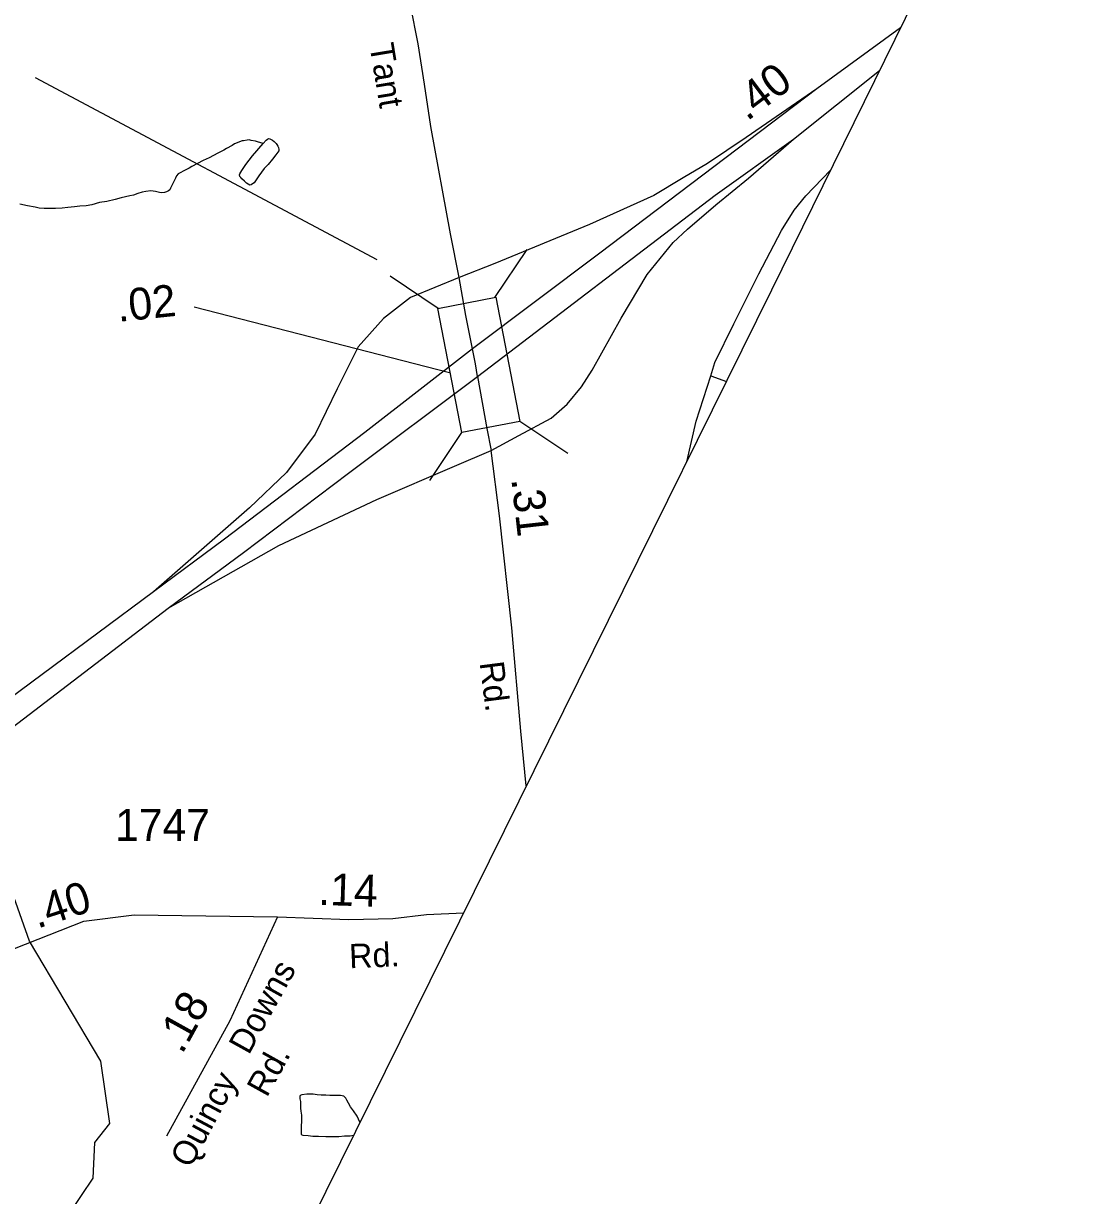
# Model space of a CAD drawing. Extents: x 2126262 to 2293712, y 749403 to 919119.
# Drawn here: x 2228526 to 2232664, y 772432 to 777026 of the extents above; entities that cross this region are included whole.
import ezdxf

# ---------------------------------------------------------------- set-up
doc = ezdxf.new("R2010")
doc.units = 0
for name, color, linetype in [('Exist Boundary Political CountyLine', 7, 'Continuous'), ('Exist Hydrographic Creek Single Shore', 7, 'Continuous'), ('Exist Hydrographic Misc Water Feature', 7, 'Continuous'), ('Exist Road Non-System Type 51', 7, 'Continuous'), ('Exist Road Primary Interstate Ramp 1 Lane Attributed', 7, 'Continuous'), ('Exist Road Primary US Divided Attributed', 7, 'Continuous'), ('Exist Road Primary US Mileage Hundredths English Label', 7, 'Continuous'), ('Exist Road Secondary Mileage Hundredths English Label', 7, 'Continuous'), ('Exist Road Secondary Structure Standard Bridge CELL', 7, 'Continuous'), ('Exist Road Secondary Structure Standard Bridge Number Label', 7, 'Continuous'), ('Exist Road Secondary Type 51 Attributed', 7, 'Continuous'), ('Exist Road Secondary Type 51 Label', 7, 'Continuous'), ('Exist Road Secondary Type 51 Number Label', 7, 'Continuous')]:
    doc.layers.add(name, color=color, linetype=linetype)

msp = doc.modelspace()

# ---------------------------------------------------------------- linework, layer by layer
at = {"layer": 'Exist Boundary Political CountyLine'}
msp.add_lwpolyline([(2293117.8, 894131.3), (2291903.9, 891776.4), (2258821.6, 829664.6), (2255410.5, 823324), (2242088.6, 797598.7), (2231459.6, 775980.5), (2225010.8, 762953.2), (2220565.7, 753519.8)], dxfattribs=at)
at = {"layer": 'Exist Hydrographic Creek Single Shore'}
msp.add_lwpolyline([(2227343.9, 770121.7), (2227409.9, 770169.5), (2227458.9, 770280.1), (2227746.8, 770690.7), (2227820.9, 770905.7), (2227935.9, 771067.3), (2228420.9, 771821.7), (2228536.9, 771937.3), (2228707.9, 772363.5), (2228799, 772499.4), (2228806, 772640.3), (2228864, 772714.5), (2228828.9, 772958), (2228549.9, 773429.5), (2228482, 773621.2), (2228288, 773861.4), (2228069, 774216.8), (2227964.6, 774339.3)], dxfattribs=at)
at = {"layer": 'Exist Hydrographic Misc Water Feature'}
for points in [[(2229465.5, 776555.3), (2229443.3, 776563), (2229435.3, 776565.1), (2229418.9, 776567.2), (2229411.1, 776570.8), (2229403.1, 776568.7), (2229389.2, 776566.8), (2229383.3, 776566.5), (2229353.1, 776554.4), (2229343.7, 776548.1), (2229321.5, 776536), (2229311.3, 776530.3), (2229287.5, 776518), (2229253.5, 776499.6), (2229230.1, 776489.4), (2229208.1, 776477.3), (2229186.2, 776465.2), (2229176.2, 776459), (2229154.2, 776448.9), (2229140.5, 776440.8), (2229132.5, 776436.8), (2229126.5, 776428.7), (2229122.2, 776420.5), (2229114.8, 776406.6), (2229110.9, 776398.6), (2229106.6, 776388.3), (2229102.7, 776380.4), (2229099.3, 776374.5), (2229094.7, 776370.3), (2229086.7, 776366.2), (2229078.8, 776364.1), (2229068.7, 776362), (2229059.3, 776363.9), (2229042.9, 776367.9), (2229025, 776369.8), (2229005.1, 776367.6), (2228991.2, 776365.6), (2228974.8, 776359.6), (2228957.2, 776353.3), (2228943.2, 776351.3), (2228909.2, 776342.7), (2228885.2, 776336.6), (2228853.2, 776328.5), (2228823.5, 776324), (2228793.3, 776316), (2228771.4, 776311.6), (2228747.2, 776309.6), (2228725.7, 776307.1), (2228699.6, 776304.9), (2228677.7, 776303), (2228651.8, 776300.8), (2228626, 776300.7), (2228607.5, 776300.6), (2228587.4, 776302.4), (2228571.5, 776306.1), (2228541.9, 776311.8), (2228511.4, 776317.6)], [(2229465.5, 776555.3), (2229477.2, 776569.4), (2229483.3, 776573.2), (2229487.2, 776575.6), (2229491.5, 776573.7), (2229497.1, 776571.6), (2229503, 776569.5), (2229509.4, 776563.7), (2229516.9, 776555.6), (2229519.2, 776551.6), (2229523.3, 776545.7), (2229525.4, 776539.7), (2229527.4, 776531.7), (2229527.2, 776527.7), (2229515.5, 776511.6), (2229502, 776493.8), (2229485.8, 776473.5), (2229470, 776457.2), (2229448.3, 776429.3), (2229440.3, 776417.1), (2229430.4, 776401.2), (2229424.3, 776397.2), (2229418.9, 776393.2), (2229413, 776392.8), (2229400.7, 776400.8), (2229392.7, 776408.8), (2229382.4, 776416.9), (2229378.3, 776422.8), (2229374.4, 776426.6), (2229372.4, 776432.6), (2229374.4, 776436.8), (2229382.2, 776450.6), (2229398.2, 776472.9), (2229423.4, 776506.9), (2229465.5, 776555.3)], [(2229845.5, 772719.8), (2229834.2, 772742.3), (2229820, 772763.9), (2229807.7, 772780), (2229799.9, 772793.8), (2229793.8, 772806), (2229789.7, 772814), (2229781.5, 772821.7), (2229769.6, 772823.5), (2229747.4, 772823.6), (2229727.3, 772823.4), (2229711.5, 772825.4), (2229693.3, 772825.3), (2229677.5, 772826.8), (2229661.7, 772828.8), (2229647.2, 772828.6), (2229637.3, 772828.8), (2229617.4, 772826.6), (2229611.5, 772824.2), (2229609.6, 772820.4), (2229609.6, 772810.3), (2229611.9, 772800.2), (2229611.9, 772788.5), (2229611.7, 772774.3), (2229614.1, 772762.6), (2229616, 772746.5)], [(2229616, 772746.5), (2229616.4, 772728.6), (2229614.8, 772698.4), (2229615, 772678.5), (2229614.8, 772670.4), (2229620.9, 772668.6), (2229642.6, 772666.6), (2229660.7, 772665.1), (2229683.2, 772664.9), (2229710.9, 772663.2), (2229734.9, 772663.6), (2229763, 772663.8), (2229785, 772665.8), (2229806.7, 772666.2), (2229820.1, 772668.4)]]:
    msp.add_lwpolyline(points, dxfattribs=at)
at = {"layer": 'Exist Road Non-System Type 51'}
msp.add_line((2231221.2, 775645.5), (2231282.9, 775623.4), dxfattribs=at)
for points in [[(2231221.2, 775645.5), (2231237.6, 775696.9), (2231311.8, 775848.3), (2231409.1, 776044.6), (2231498.2, 776215.4), (2231547.7, 776294.8), (2231594.1, 776350.3), (2231690.9, 776450.8)], [(2231126.9, 775308.3), (2231164.3, 775467.6), (2231221.2, 775645.5)]]:
    msp.add_lwpolyline(points, dxfattribs=at)
at = {"layer": 'Exist Road Primary Interstate Ramp 1 Lane Attributed'}
for points in [[(2231637.3, 776770), (2231360.4, 776578.9), (2231208, 776478), (2231113.5, 776420.8), (2230997.6, 776352.1), (2230746.2, 776238), (2230374.9, 776085.7), (2230234.9, 776030.8)], [(2230360.1, 775351.8), (2230468.8, 775411.2), (2230594.8, 775478.5), (2230657.7, 775533.6), (2230714.3, 775601.5), (2230755.8, 775666.7), (2230870.2, 775871.3), (2230971.1, 776042.3), (2231073.4, 776167.5), (2231130, 776220.5), (2231241.6, 776315.6), (2231369.7, 776419.4), (2231545.7, 776573.2)], [(2230234.9, 776030.8), (2230043.9, 775951.6), (2229937.9, 775869.2), (2229838.9, 775758.8), (2229755.8, 775594.7), (2229669.3, 775415.9), (2229557.1, 775266.2), (2229411.8, 775127.6), (2229035.1, 774797.9)], [(2229093.7, 774734), (2229527.1, 774979.7), (2229912.1, 775160.3), (2230216.4, 775291.6), (2230360.1, 775351.8)]]:
    msp.add_lwpolyline(points, dxfattribs=at)
at = {"layer": 'Exist Road Primary US Divided Attributed'}
for points in [[(2231965.2, 777008.8), (2231637.3, 776770)], [(2231545.7, 776573.2), (2231883.3, 776842.1)], [(2231637.3, 776770), (2230786, 776125.4), (2230286.4, 775751.1)], [(2230306.4, 775643), (2231238, 776353.2), (2231545.7, 776573.2)], [(2230286.4, 775751.1), (2229864.3, 775423.4), (2229314.7, 775005.1), (2229035.1, 774797.9)], [(2229093.7, 774734), (2229388.6, 774952), (2229800.8, 775263.9), (2230306.4, 775643)], [(2229035.1, 774797.9), (2228379.4, 774311.8), (2227991, 774009.5), (2227693.5, 773794.2), (2227424.2, 773604.6)], [(2227506.4, 773557), (2227742, 773722.5), (2228113.4, 773987.4), (2228413.2, 774215.6), (2229093.7, 774734)]]:
    msp.add_lwpolyline(points, dxfattribs=at)
at = {"layer": 'Exist Road Secondary Mileage Hundredths English Label'}
msp.add_line((2230196.5, 775656.9), (2229194.6, 775913.8), dxfattribs=at)
at = {"layer": 'Exist Road Secondary Structure Standard Bridge CELL'}
for p, q in [((2230373.9, 775952.4), (2230500.5, 776140.1)), ((2230151.8, 775909.2), (2229964.1, 776035.7)), ((2230118.9, 775234.7), (2230245.4, 775422.4)), ((2230660.4, 775340.1), (2230472.7, 775466.6))]:
    msp.add_line(p, q, dxfattribs=at)
msp.add_lwpolyline([(2230245.4, 775422.4), (2230150.7, 775909), (2230378, 775953.2), (2230472.7, 775466.6)], close=True, dxfattribs=at)
at = {"layer": 'Exist Road Secondary Structure Standard Bridge Number Label'}
msp.add_line((2229913.3, 776100.3), (2228573.2, 776813.9), dxfattribs=at)
at = {"layer": 'Exist Road Secondary Type 51 Attributed'}
for points in [[(2230234.9, 776030.8), (2230199.8, 776201.1), (2230123.9, 776622.7), (2230098.9, 776787.9), (2230073.2, 776946), (2230013.8, 777250.8), (2229966.9, 777437.8), (2229793.1, 777861.7), (2229552.4, 778410), (2229455.1, 778660.6), (2229307.4, 778980.6), (2229172, 779271.2), (2229063.6, 779536.8), (2228986.3, 779688.5), (2228927.6, 779796.6), (2228641.4, 780190.8)], [(2230286.4, 775751.1), (2230260.6, 775881.3), (2230234.9, 776030.8)], [(2230306.4, 775643), (2230298.5, 775691.7), (2230286.4, 775751.1)], [(2230306.4, 775643), (2230342.9, 775439.1), (2230360.1, 775351.8)], [(2230497.6, 774037.2), (2230476, 774252.1), (2230441.6, 774657.1), (2230392.3, 775095.7), (2230360.1, 775351.8)], [(2227506.4, 773557), (2227702.2, 773440), (2227801.3, 773393.9), (2227901.8, 773361.8), (2228157.9, 773337.4), (2228311.4, 773355.5), (2228490.1, 773400.2), (2228763, 773507.1), (2228959.8, 773532.2), (2229522.2, 773524.1)], [(2229522.2, 773524.1), (2229802.1, 773513.4), (2229973.7, 773517.6), (2230106.3, 773532.9), (2230251.4, 773539.8)], [(2229522.2, 773524.1), (2229334.9, 773116.7), (2229086.6, 772664.6)]]:
    msp.add_lwpolyline(points, dxfattribs=at)

# ---------------------------------------------------------------- texts
at = {"layer": 'Exist Road Primary US Mileage Hundredths English Label'}
msp.add_text('.40', height=125, rotation=37.1306, dxfattribs=at).set_placement((2231363.7, 776641.2))
at = {"layer": 'Exist Road Secondary Mileage Hundredths English Label'}
for s, rotation, p in [('.02', 5.9269, (2228897.8, 775856.5)), ('.31', 276.4222, (2230438.8, 775240.8)), ('.14', 358.1341, (2229680.8, 773571.3)), ('.40', 18.1521, (2228580, 773477.2)), ('.18', 61.0188, (2229147.9, 772982.4))]:
    msp.add_text(s, height=125, rotation=rotation, dxfattribs=at).set_placement(p)
at = {"layer": 'Exist Road Secondary Type 51 Label'}
for s, rotation, p in [('Tant', 279.3476, (2229882.4, 776941.4)), ('Rd.', 277.2735, (2230314.4, 774520.3)), ('Rd.', 2.3297, (2229804.6, 773322.5)), ('Downs', 61.0188, (2229409.3, 772979.9)), ('Rd.', 61.0188, (2229480.1, 772813.2)), ('Quincy', 61.8546, (2229180.5, 772534.9))]:
    msp.add_text(s, height=95, rotation=rotation, dxfattribs=at).set_placement(p)
at = {"layer": 'Exist Road Secondary Type 51 Number Label'}
msp.add_text('1747', height=125, dxfattribs=at).set_placement((2228885.3, 773822.1))

doc.saveas('drawing.dxf')
